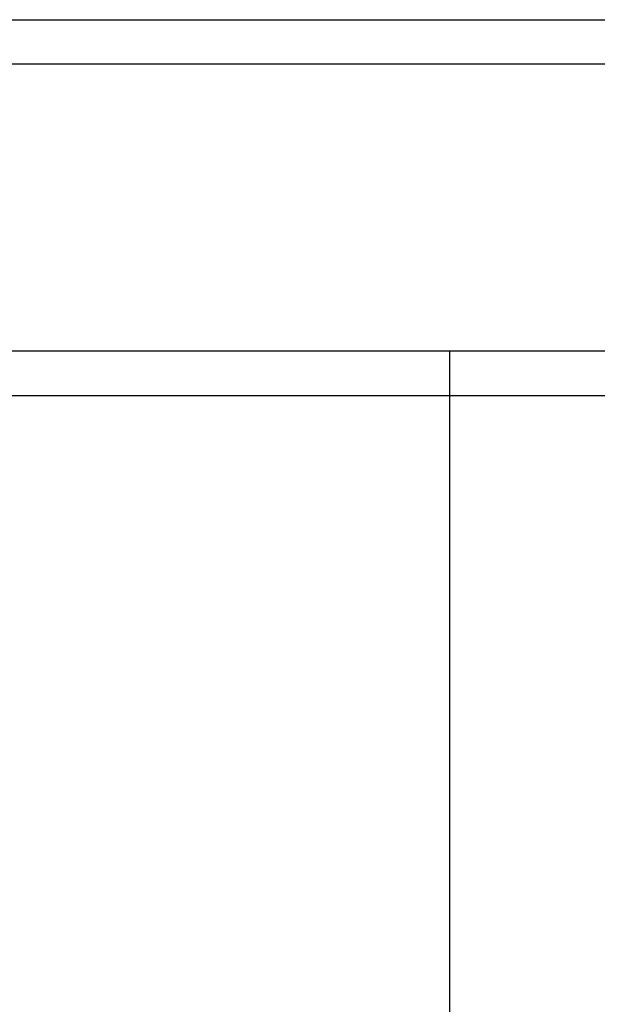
# Model space of a CAD drawing. Header units: millimetres. Extents: x 15 to 2005, y -26 to 622.
# Tile 467 of 656: x 94.51 to 95.82, y -13.72 to -11.49. Entities that reach past the tile are written whole.
import ezdxf

# ---------------------------------------------------------------- set-up
doc = ezdxf.new("R2010")
doc.units = ezdxf.units.MM

msp = doc.modelspace()

# ---------------------------------------------------------------- linework, layer by layer
at = {"color": 7, "linetype": 'Continuous'}
for p, q in [((80.9965, -11.4932), (167.9668, -11.4932)), ((91.9817, -11.5932), (156.9817, -11.5932)), ((91.9817, -12.2432), (156.9817, -12.2432)), ((95.4817, -15.9432), (95.4817, -12.2432)), ((94.4799, -12.3449), (154.4834, -12.3449))]:
    msp.add_line(p, q, dxfattribs=at)

doc.saveas('drawing.dxf')
